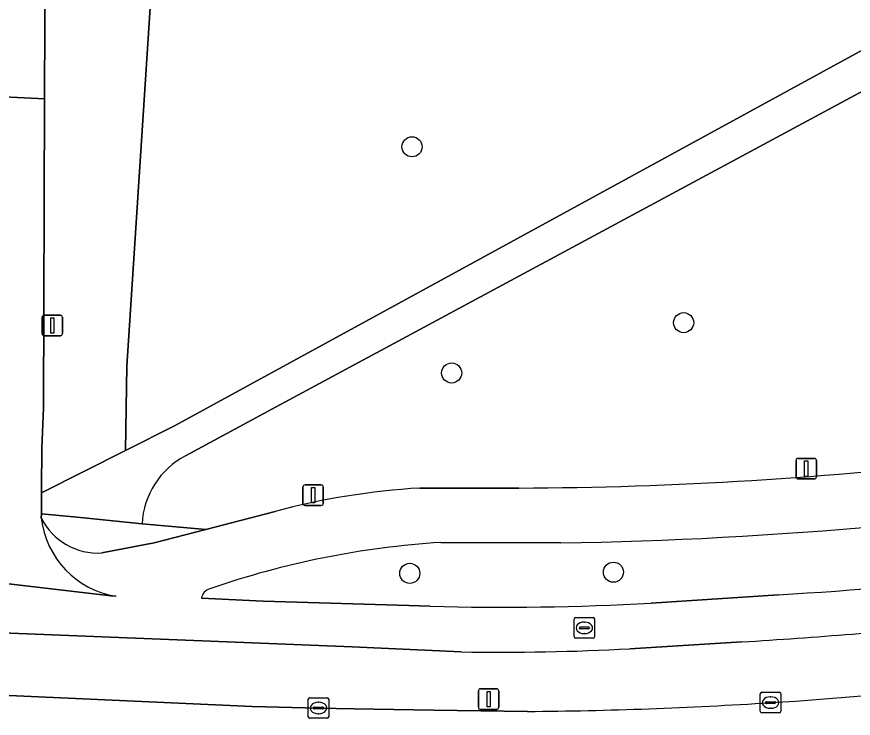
# Model space of a CAD drawing. Extents: x 161771 to 163125, y 382475 to 383179.
# Drawn here: x 162516.25 to 162556.95, y 382517.61 to 382551.77 of the extents above; entities that cross this region are included whole.
import ezdxf

# ---------------------------------------------------------------- set-up
doc = ezdxf.new("R2010")
doc.units = 0
for name, color, linetype in [('IMGEO_Berm_groen', 7, 'Continuous'), ('IMGEO_Boom', 7, 'Continuous'), ('IMGEO_Fietspad_gesloten', 7, 'Continuous'), ('IMGEO_Groenvoorziening', 7, 'Continuous'), ('IMGEO_Kolk', 7, 'Continuous'), ('IMGEO_Lichtmast', 7, 'Continuous'), ('IMGEO_Rijbaan_lokaal_gesloten', 7, 'Continuous'), ('IMGEO_Rioolput', 7, 'Continuous'), ('IMGEO_Voetpad_halfverhard', 7, 'Continuous'), ('IMGEO_Voetpad_open', 7, 'Continuous')]:
    doc.layers.add(name, color=color, linetype=linetype)

msp = doc.modelspace()

# ---------------------------------------------------------------- linework, layer by layer
at = {"layer": 'IMGEO_Berm_groen'}
for points in [[(162542.723, 382526.155), (162536.887, 382526.179)], [(162525.233, 382523.461), (162528.23, 382523.322), (162535.328, 382523.109), (162536.368, 382523.074)], [(162547.112, 382523.225), (162553.315, 382523.629)], [(162537.877, 382520.848), (162532.571, 382521.091), (162509.025, 382522.029)], [(162551.536, 382521.335), (162546.085, 382521.002)], [(162505.689, 382519.342), (162507.533, 382519.12), (162507.665, 382519.071), (162510.697, 382518.928), (162511.924, 382518.901), (162527.698, 382518.195), (162530.929, 382518.113), (162532.671, 382518.071), (162536.539, 382518.005), (162541.097, 382517.946)]]:
    msp.add_lwpolyline(points, dxfattribs=at)
for centre, radius, start, end in [((162539.587, 382731.449), 205.318, 270.8752, 279.6429), ((162539.662, 382483.185), 43.084, 93.6936, 108.9968), ((162541.91, 382719.697), 196.399, 273.32899, 279.84196), ((162525.807, 382523.365), 0.582, 106.8706, 170.5292), ((162540, 382646.942), 123.921, 268.32039, 273.29001), ((162534.828, 382793.659), 272.836, 273.51081, 275.77358), ((162539.846, 382634.702), 113.871, 269.00907, 273.14066), ((162543.24, 382677.886), 159.802, 273.4735, 276.95701), ((162539.411, 382726.162), 208.223, 270.46402, 273.72046)]:
    msp.add_arc(centre, radius, start, end, dxfattribs=at)
at = {"layer": 'IMGEO_Boom'}
for centre in [(162535.481, 382545.439), (162548.698, 382536.877), (162537.409, 382534.427), (162535.37, 382524.671), (162545.279, 382524.726)]:
    msp.add_circle(centre, 0.489, dxfattribs=at)
at = {"layer": 'IMGEO_Fietspad_gesloten'}
for points in [[(162521.087, 382523.559), (162520.825, 382523.575), (162513.343, 382524.453), (162510.286, 382524.663), (162510.033, 382524.703), (162497.786, 382526.615), (162496.462, 382526.848), (162495.481, 382527.248), (162479.297, 382532.536), (162475.554, 382533.976), (162403.216, 382564.883), (162404.14, 382561.763), (162469.061, 382534.017), (162472.252, 382532.621), (162472.813, 382532.398)], [(162517.442, 382527.363), (162517.444, 382527.575), (162517.454, 382528.594), (162517.455, 382528.795), (162517.474, 382530.762), (162517.548, 382532.712), (162517.602, 382547.783), (162514.288, 382547.931), (162514.287, 382547.524), (162514.255, 382538.524), (162514.25, 382536.967)], [(162540.676, 382528.826), (162535.861, 382528.824)], [(162528.823, 382527.687), (162525.444, 382526.806), (162522.929, 382526.151), (162520.386, 382525.666)], [(162536.887, 382526.179), (162542.723, 382526.155)], [(162513.343, 382524.453), (162520.825, 382523.575), (162521.087, 382523.559)], [(162536.368, 382523.074), (162535.328, 382523.109), (162528.23, 382523.322), (162525.233, 382523.461)], [(162553.315, 382523.629), (162547.112, 382523.225)], [(162509.025, 382522.029), (162532.571, 382521.091), (162537.877, 382520.848)], [(162546.085, 382521.002), (162551.536, 382521.335)]]:
    msp.add_lwpolyline(points, dxfattribs=at)
for centre, radius, start, end in [((162539.928, 382725.926), 197.101, 270.21758, 276.81695), ((162539.587, 382731.449), 205.318, 270.8752, 279.6429), ((162537.938, 382493.614), 35.271, 93.3766, 104.9773), ((162521.754, 382527.846), 4.339, 186.3942, 261.1602), ((162520.194, 382528.735), 3.075, 206.4967, 273.5827), ((162521.754, 382527.846), 4.339, 186.3942, 261.1602), ((162539.662, 382483.185), 43.084, 93.6936, 108.9968), ((162541.91, 382719.697), 196.399, 273.32899, 279.84196), ((162525.807, 382523.365), 0.582, 106.8706, 170.5292), ((162540, 382646.942), 123.921, 268.32039, 273.29001), ((162534.828, 382793.659), 272.836, 273.51081, 275.77358), ((162539.846, 382634.702), 113.871, 269.00907, 273.14066)]:
    msp.add_arc(centre, radius, start, end, dxfattribs=at)
at = {"layer": 'IMGEO_Groenvoorziening'}
for points in [[(162528.826, 382592.709), (162528.794, 382592.599), (162527.016, 382586.562), (162531.306, 382585.228), (162522.897, 382554.728), (162521.601, 382534.757), (162521.543, 382530.653), (162523.927, 382531.853), (162561.095, 382552.178), (162546.883, 382578.675)], [(162563.365, 382551.37), (162528.868, 382532.777), (162524.452, 382530.397)], [(162535.861, 382528.824), (162540.676, 382528.826)], [(162522.345, 382527.086), (162525.444, 382526.806), (162528.823, 382527.687)]]:
    msp.add_lwpolyline(points, dxfattribs=at)
msp.add_lwpolyline([(162531.306, 382585.228), (162527.016, 382586.562), (162522.148, 382570.03), (162521.359, 382567.425), (162517.629, 382555.341), (162517.602, 382547.783), (162517.548, 382532.712), (162517.474, 382530.762), (162517.455, 382528.795), (162517.454, 382528.594), (162521.543, 382530.653), (162521.601, 382534.757), (162522.897, 382554.728)], close=True, dxfattribs=at)
for centre, radius, start, end in [((162526.335, 382526.873), 3.996, 118.1167, 176.941), ((162539.928, 382725.926), 197.101, 270.21758, 276.81695), ((162537.938, 382493.614), 35.271, 93.3766, 104.9773)]:
    msp.add_arc(centre, radius, start, end, dxfattribs=at)
at = {"layer": 'IMGEO_Kolk'}
for p, q in [((162552.425, 382517.953), (162552.425, 382518.805)), ((162552.5, 382518.879), (162553.352, 382518.879)), ((162553.426, 382518.805), (162553.426, 382517.953)), ((162530.429, 382517.689), (162530.429, 382518.541)), ((162530.504, 382518.615), (162531.356, 382518.615)), ((162530.917, 382518.395), (162530.942, 382518.395)), ((162531.43, 382518.541), (162531.43, 382517.689)), ((162552.684, 382518.373), (162552.684, 382518.385)), ((162552.727, 382518.422), (162553.125, 382518.422)), ((162552.913, 382518.659), (162552.938, 382518.659)), ((162553.168, 382518.385), (162553.168, 382518.373)), ((162530.688, 382518.109), (162530.688, 382518.121)), ((162531.126, 382518.072), (162530.728, 382518.072)), ((162530.731, 382518.158), (162531.129, 382518.158)), ((162531.172, 382518.121), (162531.172, 382518.109)), ((162553.122, 382518.336), (162552.724, 382518.336)), ((162552.936, 382518.099), (162552.911, 382518.099)), ((162531.356, 382517.615), (162530.504, 382517.615)), ((162530.94, 382517.835), (162530.915, 382517.835)), ((162553.352, 382517.879), (162552.5, 382517.879))]:
    msp.add_line(p, q, dxfattribs=at)
for points in [[(162552.425, 382517.953), (162552.425, 382518.805)], [(162552.5, 382518.879), (162553.352, 382518.879)], [(162553.426, 382518.805), (162553.426, 382517.953)], [(162530.429, 382517.689), (162530.429, 382518.541)], [(162530.504, 382518.615), (162531.356, 382518.615)], [(162531.43, 382518.541), (162531.43, 382517.689)], [(162531.356, 382517.615), (162530.504, 382517.615)], [(162553.352, 382517.879), (162552.5, 382517.879)]]:
    msp.add_lwpolyline(points, dxfattribs=at)
for centre, radius, start, end in [((162552.502, 382518.803), 0.0765, 91.552, 178.448), ((162552.502, 382518.803), 0.0765, 91.552, 178.448), ((162553.35, 382518.803), 0.0765, 1.552, 88.448), ((162553.35, 382518.803), 0.0765, 1.552, 88.448), ((162530.506, 382518.539), 0.0765, 91.552, 178.448), ((162530.506, 382518.539), 0.0765, 91.552, 178.448), ((162531.354, 382518.539), 0.0765, 1.552, 88.448), ((162531.354, 382518.539), 0.0765, 1.552, 88.448), ((162552.724, 382518.382), 0.0403, 85.8775, 175.7526), ((162553.129, 382518.384), 0.0386, 1.7309, 96.639), ((162530.728, 382518.118), 0.0403, 85.8775, 175.7526), ((162530.725, 382518.108), 0.0366, 178.938, 274.7102), ((162531.129, 382518.115), 0.043, 264.8664, 352.4533), ((162531.133, 382518.12), 0.0386, 1.7309, 96.639), ((162552.721, 382518.372), 0.0366, 178.938, 274.7102), ((162553.125, 382518.379), 0.043, 264.8664, 352.4533), ((162530.506, 382517.691), 0.0765, 181.552, 268.448), ((162530.506, 382517.691), 0.0765, 181.552, 268.448), ((162531.354, 382517.691), 0.0765, 271.552, 358.448), ((162531.354, 382517.691), 0.0765, 271.552, 358.448), ((162552.502, 382517.955), 0.0765, 181.552, 268.448), ((162552.502, 382517.955), 0.0765, 181.552, 268.448), ((162553.35, 382517.955), 0.0765, 271.552, 358.448), ((162553.35, 382517.955), 0.0765, 271.552, 358.448)]:
    msp.add_arc(centre, radius, start, end, dxfattribs=at)
for centre, major_axis, ratio, start_param, end_param in [((162530.916, 382518.115), (-0.387, 0.002), 0.722429, 4.712389, 7.853982), ((162530.941, 382518.115), (-0.39, 0.002), 0.717154, 1.570796, 4.712389), ((162552.912, 382518.379), (-0.387, 0.002), 0.722429, 4.712389, 7.853982), ((162552.937, 382518.379), (-0.39, 0.002), 0.717154, 1.570796, 4.712389)]:
    msp.add_ellipse(centre, major_axis=major_axis, ratio=ratio, start_param=start_param, end_param=end_param, dxfattribs=at)
at = {"layer": 'IMGEO_Lichtmast'}
for p, q in [((162517.481, 382536.342), (162517.481, 382537.142)), ((162517.481, 382537.142), (162517.481, 382536.342)), ((162517.581, 382537.242), (162518.371, 382537.242)), ((162518.371, 382537.242), (162517.581, 382537.242)), ((162518.471, 382537.142), (162518.471, 382536.342)), ((162518.471, 382536.342), (162518.471, 382537.142)), ((162518.371, 382536.242), (162517.581, 382536.242)), ((162517.581, 382536.242), (162518.371, 382536.242)), ((162554.266, 382530.269), (162555.056, 382530.269)), ((162555.056, 382530.269), (162554.266, 382530.269)), ((162554.166, 382529.369), (162554.166, 382530.169)), ((162554.166, 382530.169), (162554.166, 382529.369)), ((162555.156, 382530.169), (162555.156, 382529.369)), ((162555.156, 382529.369), (162555.156, 382530.169)), ((162530.275, 382528.98), (162531.065, 382528.98)), ((162531.065, 382528.98), (162530.275, 382528.98)), ((162555.056, 382529.269), (162554.266, 382529.269)), ((162554.266, 382529.269), (162555.056, 382529.269)), ((162530.175, 382528.08), (162530.175, 382528.88)), ((162530.175, 382528.88), (162530.175, 382528.08)), ((162531.165, 382528.88), (162531.165, 382528.08)), ((162531.165, 382528.08), (162531.165, 382528.88)), ((162531.065, 382527.98), (162530.275, 382527.98)), ((162530.275, 382527.98), (162531.065, 382527.98)), ((162538.71, 382518.15), (162538.71, 382518.95)), ((162538.71, 382518.95), (162538.71, 382518.15)), ((162538.81, 382519.05), (162539.6, 382519.05)), ((162539.6, 382519.05), (162538.81, 382519.05)), ((162539.7, 382518.95), (162539.7, 382518.15)), ((162539.7, 382518.15), (162539.7, 382518.95)), ((162539.6, 382518.05), (162538.81, 382518.05)), ((162538.81, 382518.05), (162539.6, 382518.05))]:
    msp.add_line(p, q, dxfattribs=at)
for points in [[(162517.901, 382537.117), (162518.051, 382537.117), (162518.051, 382536.367), (162517.901, 382536.367), (162517.901, 382537.117)], [(162554.586, 382530.144), (162554.736, 382530.144), (162554.736, 382529.394), (162554.586, 382529.394), (162554.586, 382530.144)], [(162530.595, 382528.855), (162530.745, 382528.855), (162530.745, 382528.105), (162530.595, 382528.105), (162530.595, 382528.855)], [(162539.13, 382518.925), (162539.28, 382518.925), (162539.28, 382518.175), (162539.13, 382518.175), (162539.13, 382518.925)]]:
    msp.add_lwpolyline(points, dxfattribs=at)
for centre, start, end in [((162517.581, 382537.142), 90, 180), ((162517.581, 382537.142), 90, 180), ((162518.371, 382537.142), 0, 90), ((162518.371, 382537.142), 360, 90), ((162517.581, 382536.342), 180, 270), ((162517.581, 382536.342), 180, 270), ((162518.371, 382536.342), 270, 0), ((162518.371, 382536.342), 270, 0), ((162554.266, 382530.169), 90, 180), ((162554.266, 382530.169), 90, 180), ((162555.056, 382530.169), 0, 90), ((162555.056, 382530.169), 360, 90), ((162530.275, 382528.88), 90, 180), ((162530.275, 382528.88), 90, 180), ((162531.065, 382528.88), 0, 90), ((162531.065, 382528.88), 360, 90), ((162554.266, 382529.369), 180, 270), ((162554.266, 382529.369), 180, 270), ((162555.056, 382529.369), 270, 0), ((162555.056, 382529.369), 270, 0), ((162530.275, 382528.08), 180, 270), ((162530.275, 382528.08), 180, 270), ((162531.065, 382528.08), 270, 0), ((162531.065, 382528.08), 270, 0), ((162538.81, 382518.95), 90, 180), ((162538.81, 382518.95), 90, 180), ((162539.6, 382518.95), 0, 90), ((162539.6, 382518.95), 360, 90), ((162538.81, 382518.15), 180, 270), ((162538.81, 382518.15), 180, 270), ((162539.6, 382518.15), 270, 0), ((162539.6, 382518.15), 270, 0)]:
    msp.add_arc(centre, 0.1, start, end, dxfattribs=at)
at = {"layer": 'IMGEO_Rijbaan_lokaal_gesloten'}
msp.add_lwpolyline([(162541.097, 382517.946), (162536.539, 382518.005), (162532.671, 382518.071), (162530.929, 382518.113), (162527.698, 382518.195), (162511.924, 382518.901), (162510.697, 382518.928), (162507.665, 382519.071), (162507.533, 382519.12), (162505.689, 382519.342)], dxfattribs=at)
for centre, radius, start, end in [((162543.24, 382677.886), 159.802, 273.4735, 276.95701), ((162539.411, 382726.162), 208.223, 270.46402, 273.72046)]:
    msp.add_arc(centre, radius, start, end, dxfattribs=at)
at = {"layer": 'IMGEO_Rioolput'}
for p, q in [((162543.442, 382522.516), (162544.294, 382522.516)), ((162543.367, 382521.59), (162543.367, 382522.442)), ((162543.669, 382522.059), (162544.067, 382522.059)), ((162543.855, 382522.296), (162543.88, 382522.296)), ((162544.368, 382522.442), (162544.368, 382521.59)), ((162543.626, 382522.01), (162543.626, 382522.022)), ((162544.064, 382521.973), (162543.666, 382521.973)), ((162543.878, 382521.736), (162543.853, 382521.736)), ((162544.11, 382522.022), (162544.11, 382522.01)), ((162544.294, 382521.516), (162543.442, 382521.516))]:
    msp.add_line(p, q, dxfattribs=at)
for points in [[(162543.442, 382522.516), (162544.294, 382522.516)], [(162543.367, 382521.59), (162543.367, 382522.442)], [(162544.368, 382522.442), (162544.368, 382521.59)], [(162544.294, 382521.516), (162543.442, 382521.516)]]:
    msp.add_lwpolyline(points, dxfattribs=at)
for centre, radius, start, end in [((162543.444, 382522.44), 0.0765, 91.552, 178.448), ((162543.444, 382522.44), 0.0765, 91.552, 178.448), ((162544.292, 382522.44), 0.0765, 1.552, 88.448), ((162544.292, 382522.44), 0.0765, 1.552, 88.448), ((162543.666, 382522.019), 0.0403, 85.8775, 175.7526), ((162544.071, 382522.021), 0.0386, 1.7309, 96.639), ((162543.663, 382522.009), 0.0366, 178.938, 274.7102), ((162544.067, 382522.016), 0.043, 264.8664, 352.4533), ((162543.444, 382521.592), 0.0765, 181.552, 268.448), ((162543.444, 382521.592), 0.0765, 181.552, 268.448), ((162544.292, 382521.592), 0.0765, 271.552, 358.448), ((162544.292, 382521.592), 0.0765, 271.552, 358.448)]:
    msp.add_arc(centre, radius, start, end, dxfattribs=at)
for centre, major_axis, ratio, start_param, end_param in [((162543.854, 382522.016), (-0.387, 0.002), 0.722429, 4.712389, 7.853982), ((162543.879, 382522.016), (-0.39, 0.002), 0.717154, 1.570796, 4.712389)]:
    msp.add_ellipse(centre, major_axis=major_axis, ratio=ratio, start_param=start_param, end_param=end_param, dxfattribs=at)
at = {"layer": 'IMGEO_Voetpad_halfverhard'}
for points in [[(162562.52, 382552.957), (162561.095, 382552.178), (162523.927, 382531.853), (162521.543, 382530.653), (162517.454, 382528.594), (162517.444, 382527.575), (162519.346, 382527.392), (162522.345, 382527.086)], [(162524.452, 382530.397), (162528.868, 382532.777), (162563.365, 382551.37)], [(162525.444, 382526.806), (162522.345, 382527.086), (162519.346, 382527.392), (162517.444, 382527.575), (162517.442, 382527.363)], [(162520.386, 382525.666), (162522.929, 382526.151), (162525.444, 382526.806)]]:
    msp.add_lwpolyline(points, dxfattribs=at)
for centre, radius, start, end in [((162526.335, 382526.873), 3.996, 118.1167, 176.941), ((162520.194, 382528.735), 3.075, 206.4967, 273.5827)]:
    msp.add_arc(centre, radius, start, end, dxfattribs=at)
at = {"layer": 'IMGEO_Voetpad_open'}
msp.add_lwpolyline([(162514.288, 382547.931), (162517.602, 382547.783), (162517.629, 382555.341), (162521.359, 382567.425), (162516.632, 382568.843), (162517.369, 382571.46), (162522.148, 382570.03), (162527.016, 382586.562), (162528.794, 382592.599)], dxfattribs=at)

doc.saveas('drawing.dxf')
